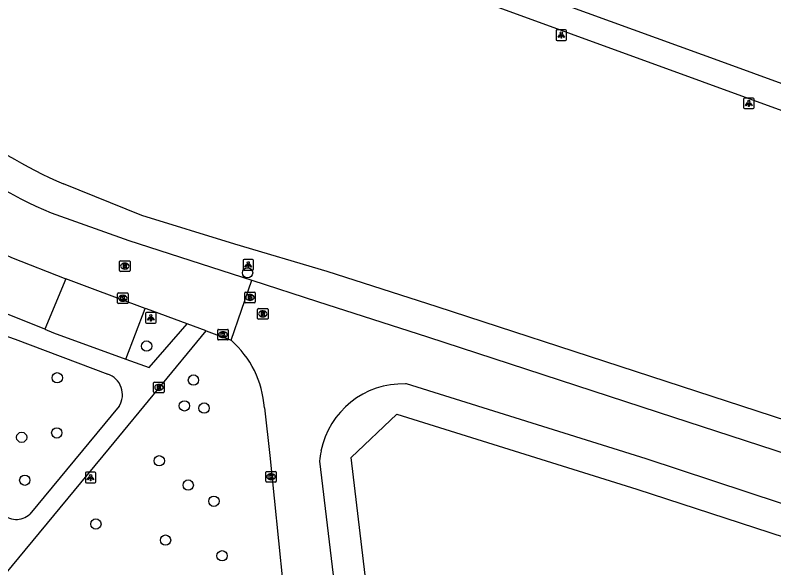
# Model space of a CAD drawing. Extents: x 155275 to 156263, y 382654 to 383635.
# Drawn here: x 155620.5 to 155692.4, y 382891.9 to 382944.3 of the extents above; entities that cross this region are included whole.
import ezdxf

# ---------------------------------------------------------------- set-up
doc = ezdxf.new("R2010")
doc.units = 0
for name, color, linetype in [('IMGEO_Boom', 7, 'Continuous'), ('IMGEO_Groenvoorziening', 7, 'Continuous'), ('IMGEO_Kolk', 7, 'Continuous'), ('IMGEO_Lichtpunt', 7, 'Continuous'), ('IMGEO_Loofbos', 7, 'Continuous'), ('IMGEO_Parkeervlak_halfverhard', 7, 'Continuous'), ('IMGEO_Rijbaan_lokaal_gesloten', 7, 'Continuous'), ('IMGEO_Rioolput', 7, 'Continuous'), ('IMGEO_Voetpad_open', 7, 'Continuous')]:
    doc.layers.add(name, color=color, linetype=linetype)

msp = doc.modelspace()

# ---------------------------------------------------------------- linework, layer by layer
at = {"layer": 'IMGEO_Boom'}
for centre in [(155642.477, 382919.852), (155632.915, 382912.914), (155624.447, 382909.902), (155637.35, 382909.692), (155636.494, 382907.238), (155638.352, 382907.038), (155624.398, 382904.678), (155621.07, 382904.259), (155634.112, 382902.039), (155621.368, 382900.199), (155636.856, 382899.735), (155639.292, 382898.197), (155628.105, 382896.045), (155634.702, 382894.518), (155640.063, 382893.03)]:
    msp.add_circle(centre, 0.489, dxfattribs=at)
at = {"layer": 'IMGEO_Groenvoorziening'}
for points in [[(155652.29, 382902.36), (155656.639, 382906.458), (155679.369, 382899.349), (155872.41, 382836.457), (155897.748, 382828.117), (155927.902, 382818.345)], [(155660.64, 382834.249), (155656.761, 382864.919), (155652.29, 382902.36)]]:
    msp.add_lwpolyline(points, dxfattribs=at)
at = {"layer": 'IMGEO_Kolk'}
for p, q in [((155630.237, 382917.948), (155631.089, 382917.948)), ((155630.162, 382917.022), (155630.162, 382917.874)), ((155630.65, 382917.728), (155630.675, 382917.728)), ((155631.163, 382917.874), (155631.163, 382917.022)), ((155631.089, 382916.948), (155630.237, 382916.948)), ((155630.673, 382917.168), (155630.648, 382917.168)), ((155639.651, 382913.561), (155639.651, 382914.413)), ((155639.726, 382914.487), (155640.578, 382914.487)), ((155640.652, 382914.413), (155640.652, 382913.561)), ((155640.162, 382913.707), (155640.137, 382913.707)), ((155640.139, 382914.267), (155640.164, 382914.267)), ((155640.578, 382913.487), (155639.726, 382913.487)), ((155644.203, 382900.099), (155644.203, 382900.951)), ((155644.278, 382901.025), (155645.13, 382901.025)), ((155644.691, 382900.805), (155644.716, 382900.805)), ((155645.204, 382900.951), (155645.204, 382900.099)), ((155645.13, 382900.025), (155644.278, 382900.025)), ((155644.714, 382900.245), (155644.689, 382900.245))]:
    msp.add_line(p, q, dxfattribs=at)
for points in [[(155630.237, 382917.948), (155631.089, 382917.948)], [(155630.162, 382917.022), (155630.162, 382917.874)], [(155630.483, 382917.648), (155630.606, 382917.648), (155630.606, 382917.497), (155630.736, 382917.648), (155630.9, 382917.648), (155630.754, 382917.497), (155630.907, 382917.248), (155630.755, 382917.248), (155630.67, 382917.412), (155630.606, 382917.345), (155630.606, 382917.248), (155630.483, 382917.248), (155630.483, 382917.648)], [(155631.163, 382917.874), (155631.163, 382917.022)], [(155631.089, 382916.948), (155630.237, 382916.948)], [(155639.651, 382913.561), (155639.651, 382914.413)], [(155639.726, 382914.487), (155640.578, 382914.487)], [(155640.652, 382914.413), (155640.652, 382913.561)], [(155639.972, 382914.187), (155640.095, 382914.187), (155640.095, 382914.036), (155640.225, 382914.187), (155640.389, 382914.187), (155640.243, 382914.036), (155640.396, 382913.787), (155640.244, 382913.787), (155640.159, 382913.951), (155640.095, 382913.884), (155640.095, 382913.787), (155639.972, 382913.787), (155639.972, 382914.187)], [(155640.578, 382913.487), (155639.726, 382913.487)], [(155644.203, 382900.099), (155644.203, 382900.951)], [(155644.278, 382901.025), (155645.13, 382901.025)], [(155644.524, 382900.725), (155644.647, 382900.725), (155644.647, 382900.574), (155644.777, 382900.725), (155644.941, 382900.725), (155644.795, 382900.574), (155644.948, 382900.325), (155644.796, 382900.325), (155644.711, 382900.489), (155644.647, 382900.422), (155644.647, 382900.325), (155644.524, 382900.325), (155644.524, 382900.725)], [(155645.204, 382900.951), (155645.204, 382900.099)], [(155645.13, 382900.025), (155644.278, 382900.025)]]:
    msp.add_lwpolyline(points, dxfattribs=at)
for centre, start, end in [((155630.239, 382917.872), 91.55205, 178.44795), ((155630.239, 382917.872), 91.55205, 178.44795), ((155631.087, 382917.872), 1.55205, 88.44795), ((155631.087, 382917.872), 1.55205, 88.44795), ((155630.239, 382917.024), 181.55205, 268.44795), ((155630.239, 382917.024), 181.55205, 268.44795), ((155631.087, 382917.024), 271.55205, 358.44795), ((155631.087, 382917.024), 271.55205, 358.44795), ((155639.728, 382914.411), 91.55205, 178.44795), ((155639.728, 382914.411), 91.55205, 178.44795), ((155640.576, 382914.411), 1.55205, 88.44795), ((155640.576, 382914.411), 1.55205, 88.44795), ((155639.728, 382913.563), 181.55205, 268.44795), ((155639.728, 382913.563), 181.55205, 268.44795), ((155640.576, 382913.563), 271.55205, 358.44795), ((155640.576, 382913.563), 271.55205, 358.44795), ((155644.28, 382900.949), 91.55205, 178.44795), ((155644.28, 382900.949), 91.55205, 178.44795), ((155645.128, 382900.949), 1.55205, 88.44795), ((155645.128, 382900.949), 1.55205, 88.44795), ((155644.28, 382900.101), 181.55205, 268.44795), ((155644.28, 382900.101), 181.55205, 268.44795), ((155645.128, 382900.101), 271.55205, 358.44795), ((155645.128, 382900.101), 271.55205, 358.44795)]:
    msp.add_arc(centre, 0.0765, start, end, dxfattribs=at)
for centre, major_axis, ratio, start_param, end_param in [((155630.649, 382917.448), (-0.387, 0.002), 0.722429, 4.712389, 7.853982), ((155630.674, 382917.448), (-0.39, 0.002), 0.717154, 1.570796, 4.712389), ((155640.138, 382913.987), (-0.387, 0.002), 0.722429, 4.712389, 7.853982), ((155640.163, 382913.987), (-0.39, 0.002), 0.717154, 1.570796, 4.712389), ((155644.69, 382900.525), (-0.387, 0.002), 0.722429, 4.712389, 7.853982), ((155644.715, 382900.525), (-0.39, 0.002), 0.717154, 1.570796, 4.712389)]:
    msp.add_ellipse(centre, major_axis=major_axis, ratio=ratio, start_param=start_param, end_param=end_param, dxfattribs=at)
at = {"layer": 'IMGEO_Lichtpunt'}
for p, q in [((155671.711, 382942.788), (155671.711, 382941.981)), ((155671.711, 382942.788), (155671.711, 382941.981)), ((155672.613, 382942.883), (155671.805, 382942.883)), ((155672.613, 382942.883), (155671.805, 382942.883)), ((155672.707, 382941.981), (155672.707, 382942.788)), ((155672.707, 382941.981), (155672.707, 382942.788)), ((155671.805, 382941.887), (155672.613, 382941.887)), ((155671.805, 382941.887), (155672.613, 382941.887)), ((155689.479, 382936.317), (155689.479, 382935.51)), ((155689.479, 382936.317), (155689.479, 382935.51)), ((155690.381, 382936.412), (155689.573, 382936.412)), ((155690.381, 382936.412), (155689.573, 382936.412)), ((155690.475, 382935.51), (155690.475, 382936.317)), ((155690.475, 382935.51), (155690.475, 382936.317)), ((155689.573, 382935.416), (155690.381, 382935.416)), ((155689.573, 382935.416), (155690.381, 382935.416)), ((155642.047, 382921.012), (155642.047, 382920.205)), ((155642.047, 382921.012), (155642.047, 382920.205)), ((155642.949, 382921.107), (155642.141, 382921.107)), ((155642.949, 382921.107), (155642.141, 382921.107)), ((155643.043, 382920.205), (155643.043, 382921.012)), ((155643.043, 382920.205), (155643.043, 382921.012)), ((155642.141, 382920.111), (155642.949, 382920.111)), ((155642.141, 382920.111), (155642.949, 382920.111)), ((155632.806, 382915.989), (155632.806, 382915.182)), ((155632.806, 382915.989), (155632.806, 382915.182)), ((155633.708, 382916.084), (155632.9, 382916.084)), ((155633.708, 382916.084), (155632.9, 382916.084)), ((155633.802, 382915.182), (155633.802, 382915.989)), ((155633.802, 382915.182), (155633.802, 382915.989)), ((155632.9, 382915.088), (155633.708, 382915.088)), ((155632.9, 382915.088), (155633.708, 382915.088)), ((155627.106, 382900.849), (155627.106, 382900.042)), ((155627.106, 382900.849), (155627.106, 382900.042)), ((155628.008, 382900.944), (155627.2, 382900.944)), ((155628.008, 382900.944), (155627.2, 382900.944)), ((155628.102, 382900.042), (155628.102, 382900.849)), ((155628.102, 382900.042), (155628.102, 382900.849)), ((155627.2, 382899.948), (155628.008, 382899.948)), ((155627.2, 382899.948), (155628.008, 382899.948))]:
    msp.add_line(p, q, dxfattribs=at)
for points in [[(155672.085, 382942.452), (155672.124, 382942.424), (155671.936, 382942.162), (155671.898, 382942.189), (155672.085, 382942.452)], [(155672.187, 382942.404), (155672.234, 382942.404), (155672.234, 382942.082), (155672.187, 382942.082), (155672.187, 382942.404)], [(155672.297, 382942.424), (155672.335, 382942.451), (155672.522, 382942.189), (155672.483, 382942.161), (155672.297, 382942.424)], [(155689.853, 382935.981), (155689.892, 382935.953), (155689.704, 382935.691), (155689.666, 382935.718), (155689.853, 382935.981)], [(155689.955, 382935.933), (155690.002, 382935.933), (155690.002, 382935.611), (155689.955, 382935.611), (155689.955, 382935.933)], [(155690.065, 382935.953), (155690.103, 382935.98), (155690.29, 382935.718), (155690.251, 382935.69), (155690.065, 382935.953)], [(155642.421, 382920.676), (155642.46, 382920.648), (155642.272, 382920.386), (155642.234, 382920.413), (155642.421, 382920.676)], [(155642.523, 382920.628), (155642.57, 382920.628), (155642.57, 382920.306), (155642.523, 382920.306), (155642.523, 382920.628)], [(155642.633, 382920.648), (155642.671, 382920.675), (155642.858, 382920.413), (155642.819, 382920.385), (155642.633, 382920.648)], [(155633.18, 382915.653), (155633.219, 382915.625), (155633.031, 382915.363), (155632.993, 382915.39), (155633.18, 382915.653)], [(155633.282, 382915.605), (155633.329, 382915.605), (155633.329, 382915.283), (155633.282, 382915.283), (155633.282, 382915.605)], [(155633.392, 382915.625), (155633.43, 382915.652), (155633.617, 382915.39), (155633.578, 382915.362), (155633.392, 382915.625)], [(155627.48, 382900.513), (155627.519, 382900.485), (155627.331, 382900.223), (155627.293, 382900.25), (155627.48, 382900.513)], [(155627.582, 382900.465), (155627.629, 382900.465), (155627.629, 382900.143), (155627.582, 382900.143), (155627.582, 382900.465)], [(155627.692, 382900.485), (155627.73, 382900.512), (155627.917, 382900.25), (155627.878, 382900.222), (155627.692, 382900.485)]]:
    msp.add_lwpolyline(points, dxfattribs=at)
for centre in [(155672.21, 382942.586), (155689.978, 382936.115), (155642.546, 382920.81), (155633.305, 382915.787), (155627.605, 382900.647)]:
    msp.add_circle(centre, 0.0994, dxfattribs=at)
for centre, start, end in [((155671.805, 382942.788), 90, 180), ((155671.805, 382942.788), 90, 180), ((155672.613, 382942.788), 0, 90), ((155672.613, 382942.788), 0, 90), ((155671.805, 382941.981), 180, 270), ((155671.805, 382941.981), 180, 270), ((155672.613, 382941.981), 270, 0), ((155672.613, 382941.981), 270, 360), ((155689.573, 382936.317), 90, 180), ((155689.573, 382936.317), 90, 180), ((155690.381, 382936.317), 0, 90), ((155690.381, 382936.317), 0, 90), ((155689.573, 382935.51), 180, 270), ((155689.573, 382935.51), 180, 270), ((155690.381, 382935.51), 270, 0), ((155690.381, 382935.51), 270, 360), ((155642.141, 382921.012), 90, 180), ((155642.141, 382921.012), 90, 180), ((155642.949, 382921.012), 0, 90), ((155642.949, 382921.012), 0, 90), ((155642.141, 382920.205), 180, 270), ((155642.141, 382920.205), 180, 270), ((155642.949, 382920.205), 270, 0), ((155642.949, 382920.205), 270, 360), ((155632.9, 382915.989), 90, 180), ((155632.9, 382915.989), 90, 180), ((155633.708, 382915.989), 0, 90), ((155633.708, 382915.989), 0, 90), ((155632.9, 382915.182), 180, 270), ((155632.9, 382915.182), 180, 270), ((155633.708, 382915.182), 270, 0), ((155633.708, 382915.182), 270, 360), ((155627.2, 382900.849), 90, 180), ((155627.2, 382900.849), 90, 180), ((155628.008, 382900.849), 0, 90), ((155628.008, 382900.849), 0, 90), ((155627.2, 382900.042), 180, 270), ((155627.2, 382900.042), 180, 270), ((155628.008, 382900.042), 270, 0), ((155628.008, 382900.042), 270, 360)]:
    msp.add_arc(centre, 0.0946, start, end, dxfattribs=at)
at = {"layer": 'IMGEO_Loofbos'}
msp.add_lwpolyline([(155937.541, 382826.332), (155936.958, 382826.589), (155920.684, 382831.77), (155660.436, 382916.637), (155650.027, 382919.992), (155641.261, 382922.57), (155632.466, 382925.283), (155625.045, 382928.281)], dxfattribs=at)
msp.add_arc((155642.774, 382969.471), 44.844, 216.38617, 246.71226, dxfattribs=at)
at = {"layer": 'IMGEO_Parkeervlak_halfverhard'}
for points in [[(155625.262, 382919.291), (155623.261, 382914.504)], [(155630.941, 382911.682), (155632.772, 382916.481)]]:
    msp.add_lwpolyline(points, dxfattribs=at)
at = {"layer": 'IMGEO_Rijbaan_lokaal_gesloten'}
for points in [[(155623.859, 382925.525), (155631.218, 382922.908), (155642.872, 382919.148)], [(155619.56, 382921.555), (155620.101, 382921.289), (155625.262, 382919.291)], [(155632.772, 382916.481), (155627.52, 382918.417), (155625.262, 382919.291)], [(155640.911, 382913.46), (155642.872, 382919.148)], [(155642.872, 382919.148), (155649.107, 382917.137), (155659.516, 382913.782), (155681.378, 382906.655), (155707.492, 382898.143), (155734, 382889.508), (155762.271, 382880.46), (155792.38, 382870.456), (155818.814, 382861.879), (155845.361, 382853.249), (155875.166, 382843.61), (155900.261, 382835.383), (155919.774, 382828.911), (155936.048, 382823.73)], [(155636.753, 382915.014), (155632.886, 382916.439), (155632.772, 382916.481)], [(155638.564, 382914.347), (155636.753, 382915.014)], [(155638.564, 382914.347), (155640.911, 382913.46)], [(155762.085, 382875.538), (155732.215, 382885.192), (155705.705, 382893.825), (155680.264, 382902.212), (155657.534, 382909.321), (155657.437, 382909.324)], [(155644.069, 382907.07), (155644.603, 382902.54), (155645.813, 382890.409)], [(155649.311, 382902.004), (155653.782, 382864.563), (155657.647, 382834.037)]]:
    msp.add_lwpolyline(points, dxfattribs=at)
for centre, radius, start, end in [((155642.777, 382969.474), 47.848, 216.38724, 246.71072), ((155634.791, 382906.46), 9.298, 3.75996, 48.8381), ((155657.202, 382901.415), 7.913, 88.30031, 168.88641), ((155656.918, 382901.449), 7.627, 168.72277, 175.82339)]:
    msp.add_arc(centre, radius, start, end, dxfattribs=at)
at = {"layer": 'IMGEO_Rioolput'}
for p, q in [((155630.347, 382920.063), (155630.347, 382920.915)), ((155630.422, 382920.989), (155631.274, 382920.989)), ((155631.348, 382920.915), (155631.348, 382920.063)), ((155630.858, 382920.209), (155630.833, 382920.209)), ((155630.835, 382920.769), (155630.86, 382920.769)), ((155631.274, 382919.989), (155630.422, 382919.989)), ((155642.205, 382917.095), (155642.205, 382917.947)), ((155642.28, 382918.021), (155643.132, 382918.021)), ((155643.206, 382917.947), (155643.206, 382917.095)), ((155642.716, 382917.241), (155642.691, 382917.241)), ((155642.693, 382917.801), (155642.718, 382917.801)), ((155643.132, 382917.021), (155642.28, 382917.021)), ((155643.505, 382916.464), (155644.357, 382916.464)), ((155643.43, 382915.538), (155643.43, 382916.39)), ((155643.918, 382916.244), (155643.943, 382916.244)), ((155644.431, 382916.39), (155644.431, 382915.538)), ((155644.357, 382915.464), (155643.505, 382915.464)), ((155643.941, 382915.684), (155643.916, 382915.684)), ((155633.577, 382908.564), (155633.577, 382909.416)), ((155633.652, 382909.49), (155634.504, 382909.49)), ((155634.578, 382909.416), (155634.578, 382908.564)), ((155634.088, 382908.71), (155634.063, 382908.71)), ((155634.065, 382909.27), (155634.09, 382909.27)), ((155634.504, 382908.49), (155633.652, 382908.49))]:
    msp.add_line(p, q, dxfattribs=at)
for points in [[(155630.347, 382920.063), (155630.347, 382920.915)], [(155630.422, 382920.989), (155631.274, 382920.989)], [(155631.348, 382920.915), (155631.348, 382920.063)], [(155630.936, 382920.687), (155630.684, 382920.689), (155630.684, 382920.289)], [(155630.684, 382920.289), (155630.808, 382920.289), (155630.808, 382920.451), (155630.819, 382920.451)], [(155630.862, 382920.608), (155630.808, 382920.608), (155630.808, 382920.527)], [(155630.808, 382920.527), (155630.86, 382920.527)], [(155630.866, 382920.422), (155630.937, 382920.289), (155631.077, 382920.289), (155631.012, 382920.415)], [(155631.274, 382919.989), (155630.422, 382919.989)], [(155642.205, 382917.095), (155642.205, 382917.947)], [(155642.28, 382918.021), (155643.132, 382918.021)], [(155643.206, 382917.947), (155643.206, 382917.095)], [(155642.794, 382917.719), (155642.542, 382917.721), (155642.542, 382917.321)], [(155642.542, 382917.321), (155642.666, 382917.321), (155642.666, 382917.483), (155642.677, 382917.483)], [(155642.72, 382917.64), (155642.666, 382917.64), (155642.666, 382917.559)], [(155642.666, 382917.559), (155642.718, 382917.559)], [(155642.724, 382917.454), (155642.795, 382917.321), (155642.935, 382917.321), (155642.87, 382917.447)], [(155643.132, 382917.021), (155642.28, 382917.021)], [(155643.505, 382916.464), (155644.357, 382916.464)], [(155643.43, 382915.538), (155643.43, 382916.39)], [(155644.019, 382916.162), (155643.767, 382916.164), (155643.767, 382915.764)], [(155643.767, 382915.764), (155643.891, 382915.764), (155643.891, 382915.926), (155643.902, 382915.926)], [(155643.945, 382916.083), (155643.891, 382916.083), (155643.891, 382916.002)], [(155643.891, 382916.002), (155643.943, 382916.002)], [(155643.949, 382915.897), (155644.02, 382915.764), (155644.16, 382915.764), (155644.095, 382915.89)], [(155644.431, 382916.39), (155644.431, 382915.538)], [(155644.357, 382915.464), (155643.505, 382915.464)], [(155633.577, 382908.564), (155633.577, 382909.416)], [(155633.652, 382909.49), (155634.504, 382909.49)], [(155634.578, 382909.416), (155634.578, 382908.564)], [(155634.166, 382909.188), (155633.914, 382909.19), (155633.914, 382908.79)], [(155633.914, 382908.79), (155634.038, 382908.79), (155634.038, 382908.952), (155634.049, 382908.952)], [(155634.092, 382909.109), (155634.038, 382909.109), (155634.038, 382909.028)], [(155634.038, 382909.028), (155634.09, 382909.028)], [(155634.096, 382908.923), (155634.167, 382908.79), (155634.307, 382908.79), (155634.242, 382908.916)], [(155634.504, 382908.49), (155633.652, 382908.49)]]:
    msp.add_lwpolyline(points, dxfattribs=at)
for centre, radius, start, end in [((155630.424, 382920.913), 0.0765, 91.55205, 178.44795), ((155630.424, 382920.913), 0.0765, 91.55205, 178.44795), ((155631.272, 382920.913), 0.0765, 1.55205, 88.44795), ((155631.272, 382920.913), 0.0765, 1.55205, 88.44795), ((155630.424, 382920.065), 0.0765, 181.55205, 268.44795), ((155630.424, 382920.065), 0.0765, 181.55205, 268.44795), ((155630.818, 382920.398), 0.0533, 26.02933, 88.69889), ((155630.844, 382920.716), 0.19, 274.7715, 282.96867), ((155630.868, 382920.512), 0.0964, 77.00612, 93.18647), ((155630.882, 382920.569), 0.0378, 276.66336, 79.67722), ((155630.935, 382920.577), 0.109, 350.36119, 89.41601), ((155630.933, 382920.577), 0.112, 277.58423, 350.98172), ((155630.917, 382920.362), 0.108, 29.51342, 73.79051), ((155631.272, 382920.065), 0.0765, 271.55205, 358.44795), ((155631.272, 382920.065), 0.0765, 271.55205, 358.44795), ((155642.282, 382917.945), 0.0765, 91.55205, 178.44795), ((155642.282, 382917.945), 0.0765, 91.55205, 178.44795), ((155643.13, 382917.945), 0.0765, 1.55205, 88.44795), ((155643.13, 382917.945), 0.0765, 1.55205, 88.44795), ((155642.676, 382917.43), 0.0533, 26.02933, 88.69889), ((155642.702, 382917.748), 0.19, 274.7715, 282.96867), ((155642.726, 382917.544), 0.0964, 77.00612, 93.18647), ((155642.74, 382917.601), 0.0378, 276.66336, 79.67722), ((155642.793, 382917.609), 0.109, 350.36119, 89.41601), ((155642.791, 382917.609), 0.112, 277.58423, 350.98172), ((155642.775, 382917.394), 0.108, 29.51342, 73.79051), ((155642.282, 382917.097), 0.0765, 181.55205, 268.44795), ((155642.282, 382917.097), 0.0765, 181.55205, 268.44795), ((155643.13, 382917.097), 0.0765, 271.55205, 358.44795), ((155643.13, 382917.097), 0.0765, 271.55205, 358.44795), ((155643.507, 382916.388), 0.0765, 91.55205, 178.44795), ((155643.507, 382916.388), 0.0765, 91.55205, 178.44795), ((155644.355, 382916.388), 0.0765, 1.55205, 88.44795), ((155644.355, 382916.388), 0.0765, 1.55205, 88.44795), ((155643.901, 382915.873), 0.0533, 26.02933, 88.69889), ((155643.927, 382916.191), 0.19, 274.7715, 282.96867), ((155643.951, 382915.987), 0.0964, 77.00612, 93.18647), ((155643.965, 382916.044), 0.0378, 276.66336, 79.67722), ((155644.018, 382916.052), 0.109, 350.36119, 89.41601), ((155644.016, 382916.052), 0.112, 277.58423, 350.98172), ((155644, 382915.837), 0.108, 29.51342, 73.79051), ((155643.507, 382915.54), 0.0765, 181.55205, 268.44795), ((155643.507, 382915.54), 0.0765, 181.55205, 268.44795), ((155644.355, 382915.54), 0.0765, 271.55205, 358.44795), ((155644.355, 382915.54), 0.0765, 271.55205, 358.44795), ((155633.654, 382909.414), 0.0765, 91.55205, 178.44795), ((155633.654, 382909.414), 0.0765, 91.55205, 178.44795), ((155634.502, 382909.414), 0.0765, 1.55205, 88.44795), ((155634.502, 382909.414), 0.0765, 1.55205, 88.44795), ((155633.654, 382908.566), 0.0765, 181.55205, 268.44795), ((155633.654, 382908.566), 0.0765, 181.55205, 268.44795), ((155634.048, 382908.899), 0.0533, 26.02933, 88.69889), ((155634.074, 382909.217), 0.19, 274.7715, 282.96867), ((155634.098, 382909.013), 0.0964, 77.00612, 93.18647), ((155634.112, 382909.07), 0.0378, 276.66336, 79.67722), ((155634.165, 382909.078), 0.109, 350.36119, 89.41601), ((155634.163, 382909.078), 0.112, 277.58423, 350.98172), ((155634.147, 382908.863), 0.108, 29.51342, 73.79051), ((155634.502, 382908.566), 0.0765, 271.55205, 358.44795), ((155634.502, 382908.566), 0.0765, 271.55205, 358.44795)]:
    msp.add_arc(centre, radius, start, end, dxfattribs=at)
for centre, major_axis, ratio, start_param, end_param in [((155630.834, 382920.489), (-0.387, 0.002), 0.722429, 4.712389, 7.853982), ((155630.859, 382920.489), (-0.39, 0.002), 0.717154, 1.570796, 4.712389), ((155642.692, 382917.521), (-0.387, 0.002), 0.722429, 4.712389, 7.853982), ((155642.717, 382917.521), (-0.39, 0.002), 0.717154, 1.570796, 4.712389), ((155643.917, 382915.964), (-0.387, 0.002), 0.722429, 4.712389, 7.853982), ((155643.942, 382915.964), (-0.39, 0.002), 0.717154, 1.570796, 4.712389), ((155634.064, 382908.99), (-0.387, 0.002), 0.722429, 4.712389, 7.853982), ((155634.089, 382908.99), (-0.39, 0.002), 0.717154, 1.570796, 4.712389)]:
    msp.add_ellipse(centre, major_axis=major_axis, ratio=ratio, start_param=start_param, end_param=end_param, dxfattribs=at)
at = {"layer": 'IMGEO_Voetpad_open'}
for points in [[(155755.688, 382914.965), (155687.76, 382939.71), (155661.6, 382949.239)], [(155863.949, 382873.132), (155772.846, 382906.212), (155660.759, 382947.032)], [(155623.261, 382914.504), (155617.478, 382916.812), (155617.22, 382916.951)], [(155612.485, 382871.506), (155606.896, 382876.059), (155629.399, 382903.229), (155638.564, 382914.347)], [(155623.261, 382914.504), (155624.081, 382914.177), (155630.941, 382911.682)], [(155630.941, 382911.682), (155633.168, 382910.871), (155636.753, 382915.014)], [(155620.455, 382913.549), (155629.225, 382910.247)], [(155630.311, 382907.221), (155621.842, 382896.975)]]:
    msp.add_lwpolyline(points, dxfattribs=at)
for centre, radius, start, end in [((155639.093, 382964.561), 54.31, 238.41728, 249.92974), ((155628.573, 382908.305), 2.049, 328.05211, 71.43296), ((155620.581, 382898.321), 1.845, 220.01507, 313.13646)]:
    msp.add_arc(centre, radius, start, end, dxfattribs=at)

doc.saveas('drawing.dxf')
